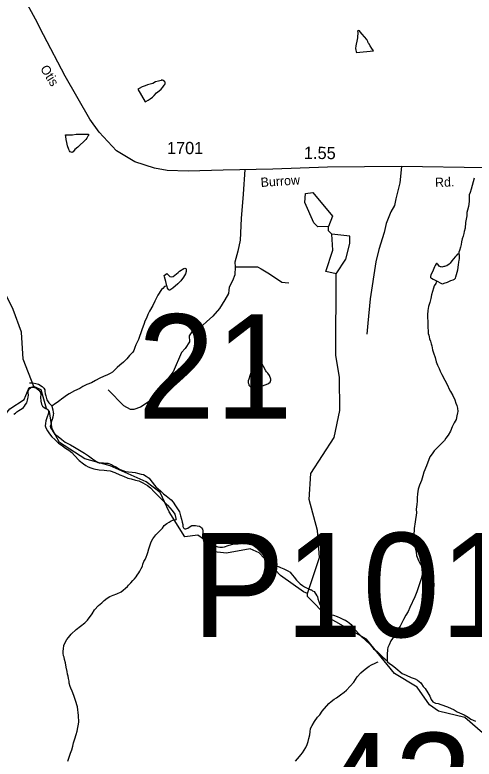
# Model space of a CAD drawing. Extents: x 2126262 to 2293712, y 749403 to 919119.
# Drawn here: x 2198447 to 2203142, y 834758 to 842370 of the extents above; entities that cross this region are included whole.
import ezdxf

# ---------------------------------------------------------------- set-up
doc = ezdxf.new("R2010")
doc.units = 0
for name, color, linetype in [('Exist Hydrographic Creek Single Shore', 7, 'Continuous'), ('Exist Hydrographic Misc Water Feature', 7, 'Continuous'), ('Exist Hydrographic Pond Under 1500 Sq Ft', 7, 'Continuous'), ('Exist Road Non-System Type 51', 7, 'Continuous'), ('Exist Road Secondary Mileage Hundredths English Label', 7, 'Continuous'), ('Exist Road Secondary Structure Pipe Number Label', 7, 'Continuous'), ('Exist Road Secondary Structure Standard Bridge Number Label', 7, 'Continuous'), ('Exist Road Secondary Type 51 Attributed', 7, 'Continuous'), ('Exist Road Secondary Type 51 Label', 7, 'Continuous'), ('Exist Road Secondary Type 51 Number Label', 7, 'Continuous')]:
    doc.layers.add(name, color=color, linetype=linetype)

msp = doc.modelspace()

# ---------------------------------------------------------------- linework, layer by layer
at = {"layer": 'Exist Hydrographic Creek Single Shore'}
for points in [[(2198062.5, 838005.9), (2198236.6, 838031.9), (2198319.4, 838099), (2198343.4, 838275.7), (2198393.4, 838340.2), (2198542.5, 838435.6), (2198591.5, 838559.3), (2198641.5, 838568)], [(2201438.4, 836453.4), (2201396.4, 836470.6), (2201162.4, 836636.2), (2200944.5, 836867.1), (2200852.4, 836908.3), (2200610.4, 836864.1), (2200452.6, 836880.5), (2200402.5, 836930.7), (2200376.5, 837006.8), (2200318.4, 837047.3), (2200185.6, 837030.4), (2200024.4, 837286.3), (2199931.5, 837485.1), (2199789.4, 837592.9), (2199421.5, 837758), (2199163.4, 837829), (2198903.4, 837995.1), (2198827.5, 838137.7), (2198801.5, 838312.1), (2198768.5, 838345.6), (2198716.4, 838533.7), (2198641.5, 838568)], [(2203707.6, 834838.4), (2203306.5, 834958.2), (2203046.5, 835183.4), (2202779.5, 835247.9), (2202687.4, 835312.2), (2202561.5, 835495.2), (2202327.6, 835634.6), (2202041.5, 835984.9), (2201648.4, 836206.3), (2201438.4, 836420.6), (2201438.4, 836453.4)]]:
    msp.add_lwpolyline(points, dxfattribs=at)
at = {"layer": 'Exist Hydrographic Misc Water Feature'}
for points in [[(2198641.5, 838568), (2198531.4, 838849.1), (2198512.6, 839125.1), (2198427.5, 839356.5), (2198284.5, 839641.6), (2198323.5, 839998.3), (2198222.4, 840190.7), (2198179.5, 840349), (2198294.4, 840550), (2198301.5, 840691), (2198209.5, 840807.6), (2197958.5, 840996.6), (2197840.4, 841120.4), (2197756.5, 841276.3), (2197730.5, 841427.8), (2197845.5, 841704.2), (2197819.5, 841852.4), (2197658.5, 842150.9), (2197598.4, 842368.7), (2197663.4, 842626.5)], [(2202060.5, 842082.9), (2202056.6, 842098.9), (2202044.3, 842116.8), (2202022.3, 842144.6), (2201998.1, 842172.4), (2201977.8, 842198.3), (2201971.9, 842206.2), (2201963.9, 842210.2), (2201953.8, 842208.1), (2201949.7, 842204.1), (2201951.8, 842192.1), (2201950.4, 842134.1), (2201944.6, 842100.1), (2201934.8, 842072.1), (2201932.7, 842052.1), (2201931.1, 842028), (2201933.1, 842008), (2201937.2, 841996.1), (2201941.3, 841984.1), (2202115, 842001.3), (2202097, 842025.2), (2202080.8, 842053), (2202066.6, 842076.9), (2202060.5, 842082.9)], [(2199702.6, 841610.8), (2199777.6, 841481.4), (2199785.6, 841485.4), (2199809.4, 841499.6), (2199831.4, 841511.7), (2199853.1, 841529.9), (2199871.1, 841546), (2199894.7, 841572.1), (2199920.6, 841592.3), (2199940.6, 841610.4), (2199958.3, 841632.5), (2199972.2, 841650.7), (2199980.2, 841658.7), (2199984.1, 841668.7), (2199984.1, 841680.7), (2199978, 841688.7), (2199963.8, 841700.6), (2199949.9, 841704.5), (2199941.9, 841700.4), (2199916, 841692.2), (2199884.1, 841684.1), (2199856.2, 841669.9), (2199802.2, 841655.4), (2199778.2, 841645.3), (2199748.5, 841635.1), (2199716.5, 841618.9), (2199702.6, 841610.8)], [(2198964, 841141.8), (2198978.1, 841141.9), (2199006, 841144.2), (2199036.2, 841144.4), (2199074.1, 841148.6), (2199142, 841151.1), (2199172.1, 841151.3), (2199190.2, 841151.4), (2199198.2, 841149.5), (2199200, 841143.5), (2199198.2, 841137.4), (2199194.1, 841129.4), (2199182.4, 841109.3), (2199170.3, 841097.3), (2199088.9, 841018.8), (2199061, 840994.6), (2199043.3, 840970.5), (2199031.2, 840964.3), (2199021.4, 840966.3), (2199011.4, 840970.2), (2199005.4, 840978.2), (2198999, 840992.2), (2198984.9, 841032), (2198978.5, 841066), (2198972.4, 841095.9), (2198968.3, 841127.9), (2198964, 841141.8)], [(2203143.8, 840698.8), (2203112.6, 840586.6), (2203100.9, 840554.5), (2203093.1, 840528.5), (2203091.5, 840460.6), (2203085.7, 840410.5), (2203074, 840374.4), (2203068.3, 840348.4), (2203068.5, 840314.4), (2203060.7, 840282.4), (2203053.1, 840246.3), (2203049.2, 840190.4), (2203041.6, 840156.3), (2203037.8, 840134.3), (2203029.8, 840108.2), (2203020.1, 840080.2), (2203014.4, 840050.1), (2203008.6, 840022.1), (2203002.9, 839994.1), (2202993.1, 839960), (2202987.1, 839944), (2202985.1, 839932), (2202983.4, 839924)], [(2201687.4, 840128.9), (2201654.6, 840162.3), (2201654.6, 840205)], [(2202983.4, 839924), (2202975.4, 839921.9), (2202971.3, 839921.8), (2202969.3, 839917.8), (2202957.4, 839905.8), (2202949.4, 839895.7), (2202931.5, 839873.6), (2202915.5, 839855.6), (2202895.9, 839829.4), (2202887.9, 839821.4), (2202862, 839805.2), (2202850.1, 839801.1), (2202840.1, 839797.1), (2202834.1, 839795), (2202822, 839792.9), (2202812, 839790.8), (2202806, 839792.8), (2202800.1, 839792.7), (2202792.1, 839796.7), (2202786.2, 839800.6), (2202778.2, 839810.6), (2202772, 839820.5), (2202766.1, 839824.5), (2202763.8, 839828.5), (2202757.9, 839826.4), (2202754.2, 839824.4), (2202744.1, 839808.3), (2202738.2, 839794.3), (2202716.6, 839742.2), (2202698.8, 839710), (2202694.9, 839694), (2202695.1, 839684), (2202699, 839680.1), (2202707, 839676.1), (2202725, 839666.3), (2202759.1, 839650.4)], [(2202759.1, 839650.4), (2202809.3, 839622.9), (2202821.2, 839618.9), (2202835.4, 839625), (2202869.4, 839635.3), (2202905.1, 839653.5), (2202927, 839659.7), (2202941, 839667.7), (2202950.8, 839677.8), (2202954.9, 839689.9), (2202974.4, 839762), (2202984, 839814), (2202985.9, 839842), (2202989.6, 839862.1), (2202991.6, 839876.1), (2202993.3, 839906), (2202991.4, 839914), (2202991.4, 839918), (2202987.3, 839922), (2202983.4, 839924)], [(2200000.3, 839599.4), (2199990.1, 839643.4), (2199975.9, 839691.3), (2199973.9, 839703.3), (2200001.5, 839725.4), (2200007.5, 839717.5), (2200019.6, 839705.6), (2200031.9, 839695.7), (2200035.8, 839693.7), (2200047.9, 839691.8), (2200063.9, 839693.9), (2200081.5, 839708), (2200099.6, 839720.2), (2200117.4, 839736.3), (2200131.3, 839748.3), (2200175, 839774.7), (2200185.1, 839778.7), (2200193.1, 839774.8), (2200197.2, 839768.8), (2200199.2, 839758.8), (2200197.4, 839746.8), (2200189.6, 839720.8), (2200171.7, 839688.6), (2200142, 839650.4), (2200114.3, 839620.3), (2200084.4, 839596.1), (2200064.5, 839578), (2200048.5, 839565.8), (2200038.7, 839559.8), (2200030.7, 839555.7), (2200022.9, 839555.7), (2200014.7, 839565.6), (2200008.5, 839575.5), (2200004.4, 839593.5), (2200000.3, 839599.4)], [(2201438.4, 836453.4), (2201560.5, 836821.5), (2201542.4, 837097.5), (2201456.5, 837414.2), (2201471.5, 837679.5), (2201710.5, 838048.6), (2201767.6, 838323), (2201764.5, 838664.2), (2201729.4, 838888), (2201732.5, 839721.1)], [(2202759.1, 839650.4), (2202751.3, 839622.5), (2202735.5, 839598.4), (2202725.7, 839576.3), (2202717.9, 839540.2), (2202706, 839508.1), (2202700.2, 839470.2), (2202688.8, 839430.1), (2202677.1, 839386), (2202669.3, 839345.9), (2202665.6, 839304), (2202668.2, 839208), (2202668.7, 839172), (2202670.9, 839140), (2202672.8, 839112.1), (2202679.1, 839094.1), (2202681.2, 839078.1), (2202687.3, 839056.2), (2202697.4, 839034.3), (2202703.5, 839006.3), (2202709.9, 838984.3), (2202718.1, 838944.5), (2202728.3, 838914.5), (2202742.5, 838866.6), (2202754.8, 838822.7), (2202767.1, 838788.8), (2202783.3, 838755), (2202795.6, 838727), (2202813.8, 838691.2), (2202842.1, 838635.4), (2202870.6, 838583.6), (2202888.9, 838541.7), (2202900.8, 838519.8), (2202925, 838478), (2202943.6, 838434.1), (2202955.7, 838400.3), (2202965.8, 838376.4), (2202972.1, 838348.4), (2202974.4, 838314.4), (2202972.3, 838298.4), (2202966.6, 838270.3), (2202958.8, 838230.4), (2202939.1, 838198.2), (2202917.4, 838156.1), (2202901.8, 838113.9), (2202878, 838071.9), (2202854.2, 838039.7), (2202838.2, 838017.6), (2202790.9, 837969.3), (2202762.8, 837941.1), (2202735.1, 837912.9), (2202713.4, 837880.7), (2202689.6, 837848.6), (2202654.3, 837758.4), (2202628.7, 837694.2), (2202617, 837656.2), (2202603.2, 837608.1), (2202583.6, 837559.9), (2202571.9, 837517.9), (2202562.2, 837471.8), (2202560.6, 837429.8), (2202558.8, 837397.8), (2202555.1, 837361.8), (2202551.4, 837315.8), (2202551.6, 837277.8), (2202538.2, 837185.8), (2202528.8, 837115.7), (2202527.4, 837043.7), (2202529.6, 837001.7), (2202531.9, 836961.8), (2202538, 836919.8), (2202548.3, 836875.9), (2202554.6, 836842), (2202566.7, 836806.1), (2202577, 836784.1), (2202587, 836762.2), (2202599.4, 836742.3), (2202605.3, 836728.4), (2202613.5, 836702.5), (2202615.8, 836670.4), (2202611.9, 836646.4), (2202600.4, 836602.4), (2202572.9, 836520.2), (2202557.1, 836470.1), (2202535.6, 836418), (2202486.4, 836307.7), (2202468.5, 836269.6), (2202444.7, 836229.5), (2202419.1, 836187.3), (2202385.5, 836119), (2202359.9, 836080.9), (2202344.1, 836050.8), (2202324.4, 836016.6), (2202306.5, 835992.6), (2202290.7, 835966.4), (2202275.2, 835928.3), (2202259.2, 835900.3), (2202257.3, 835878.3), (2202253.6, 835828.2), (2202251.8, 835796.2)], [(2200000.3, 839599.4), (2199976.5, 839591.3), (2199958.5, 839573.2), (2199946.6, 839561.1), (2199909.1, 839504.9), (2199891.2, 839468.8), (2199877.5, 839442.7), (2199857.8, 839398.6), (2199824.4, 839340.3), (2199804.5, 839306.2), (2199790.8, 839268.1), (2199775.2, 839238), (2199769, 839214), (2199743.6, 839149.8), (2199733.7, 839119.8), (2199722.1, 839079.7), (2199712.2, 839049.6), (2199698.5, 839023.6), (2199684.5, 838995.5), (2199672.8, 838967.4), (2199661.2, 838937.3), (2199651.1, 838921.2), (2199617.5, 838885.1), (2199589.6, 838852.9), (2199555.8, 838818.6), (2199518, 838788.4), (2199492.4, 838762.3), (2199444.6, 838715.9), (2199420.8, 838703.8), (2199394.8, 838689.6), (2199351.1, 838671.3), (2199315, 838653.1), (2199269.3, 838630.7), (2199229.5, 838608.4), (2199181.5, 838588.1), (2199141.8, 838567.9), (2199109.8, 838549.7), (2199056.1, 838523.3), (2199002.3, 838492.9), (2198984.3, 838482.8), (2198922.8, 838440.4), (2198904.7, 838426.3), (2198879.1, 838404.1), (2198851, 838387.9), (2198833.4, 838373.8), (2198823.3, 838367.7)], [(2201012, 838728.7), (2200987.8, 838772.6), (2200975.5, 838796.5), (2200965.5, 838812.4), (2200949.3, 838826.2), (2200937.4, 838826.2), (2200929.6, 838824.1), (2200917.5, 838816.1), (2200903.6, 838797.9), (2200889.8, 838775.9), (2200878.1, 838747.8), (2200860.3, 838709.7), (2200848.6, 838677.6), (2200838.8, 838645.6), (2200832.8, 838627.5), (2200830.8, 838615.5), (2200831, 838605.5), (2200837.1, 838593.6), (2200839, 838583.6), (2200847, 838575.6), (2200853.3, 838567.7), (2200865.2, 838563.8), (2200877.3, 838561.8), (2200905.4, 838564.1), (2200941.1, 838570.3), (2200977, 838576.5), (2201033.2, 838594.9), (2201044.9, 838603), (2201056.7, 838615.1), (2201064.7, 838633.1), (2201064.5, 838643.1), (2201050.4, 838681), (2201034.4, 838704.9), (2201020, 838720.7), (2201012, 838728.7)], [(2198436, 838287.1), (2198451.8, 838297.2), (2198467.8, 838309.3), (2198487.6, 838323.5), (2198519.6, 838345.6), (2198533.6, 838355.8), (2198545.3, 838369.8), (2198555.3, 838383.9), (2198567, 838401.9), (2198576.8, 838430), (2198578.9, 838446), (2198582.8, 838460.1), (2198584.6, 838480.1), (2198582.4, 838504.1), (2198582.4, 838516), (2198586.3, 838530), (2198592, 838546), (2198606.2, 838556.2), (2198618.1, 838562.2), (2198638.2, 838562.4), (2198656, 838554.5), (2198672, 838548.6), (2198690, 838530.8), (2198702.3, 838516.9), (2198708.3, 838506.9), (2198712.6, 838484.9), (2198708.5, 838458.9), (2198710.7, 838421), (2198719.2, 838389), (2198729.4, 838369.1), (2198745.4, 838355.2), (2198763.6, 838343.3), (2198783.5, 838333.5), (2198789.5, 838321.5), (2198789.9, 838303.5), (2198785.8, 838287.5), (2198778, 838257.4), (2198764.3, 838219.4), (2198758.5, 838189.4), (2198756.5, 838165.4), (2198762.8, 838147.4), (2198781.1, 838117.5), (2198801.4, 838083.7), (2198825.4, 838053.9), (2198853.7, 838026.1), (2198893.9, 837990.3), (2198934, 837962.6), (2198964, 837938.9), (2198998.2, 837917), (2199028.6, 837893.3), (2199056.7, 837863.5), (2199105.1, 837811.8), (2199147.3, 837778.2), (2199173.3, 837760.4), (2199195.3, 837748.5), (2199223.6, 837736.7), (2199253.5, 837728.9), (2199307.7, 837717.3), (2199359.5, 837713.6), (2199387.6, 837711.8), (2199421.7, 837708), (2199467.8, 837690.4), (2199519.9, 837666.7), (2199556.2, 837651), (2199600.1, 837633.3), (2199636.1, 837623.6), (2199680.2, 837611.9), (2199714.3, 837604.1), (2199754.3, 837584.4), (2199802.6, 837556.8), (2199832.8, 837533), (2199871.1, 837493.3), (2199965.7, 837396), (2200007.9, 837354.2), (2200056.3, 837302.6)], [(2198595.5, 838608.1), (2198629.5, 838608.3), (2198661.7, 838600.6), (2198687.8, 838592.7), (2198725.9, 838571), (2198742.1, 838551.1), (2198752.2, 838535.2), (2198754.4, 838521.2), (2198756.3, 838495.2), (2198762.6, 838473.3), (2198772.9, 838433.4), (2198795, 838403.6), (2198819.4, 838373.7), (2198823.3, 838367.7)], [(2198823.3, 838367.7), (2198835.6, 838331.8), (2198837.9, 838303.9), (2198839.7, 838293.9), (2198837.9, 838279.9), (2198834, 838255.9), (2198826.4, 838231.8), (2198818.4, 838205.8), (2198812.7, 838177.8), (2198808.8, 838161.7), (2198810.8, 838147.7), (2198822.9, 838129.8), (2198837.1, 838105.9), (2198851.4, 838086), (2198865.4, 838076.1), (2198889.3, 838056.3), (2198927.5, 838028.5), (2198961.7, 838000.8), (2199015.9, 837973.2), (2199056.1, 837947.5), (2199106.3, 837919.8), (2199158.6, 837886.2), (2199200.6, 837858.5), (2199238.8, 837830.8), (2199281, 837801), (2199299, 837791.2), (2199315, 837785.3), (2199323, 837787.3), (2199351.1, 837787.6), (2199371, 837783.7), (2199397.1, 837783.9), (2199433.1, 837772.1), (2199453.2, 837758.2), (2199479.3, 837746.4), (2199517.6, 837724.8), (2199549.6, 837710.9), (2199577.5, 837701.2), (2199607.6, 837697.4), (2199645.6, 837693.6), (2199675.5, 837689.8), (2199701.8, 837684), (2199737.8, 837672.3), (2199761.8, 837668.4), (2199789.7, 837652.6), (2199818, 837630.8), (2199838.1, 837609), (2199888.6, 837543.4), (2199910.9, 837523.5), (2199936.8, 837501.7), (2199967.1, 837471.9), (2199993.3, 837450.1), (2200011.4, 837436.2), (2200043.6, 837410.4), (2200065.5, 837386.6), (2200089.9, 837348.8), (2200110, 837319), (2200128.3, 837287.1), (2200140.6, 837247.2), (2200150.8, 837211.3), (2200157, 837181.3), (2200163.1, 837159.4), (2200165.4, 837137.4), (2200171.3, 837125.4), (2200177.5, 837115.5), (2200185.5, 837113.5), (2200195.5, 837113.6), (2200213.4, 837121.7), (2200237.4, 837137.9), (2200255.4, 837146), (2200271.4, 837148.1), (2200293.3, 837148.3), (2200311.4, 837144.4), (2200333.3, 837140.6), (2200343.4, 837134.6), (2200355.3, 837122.7), (2200363.7, 837110.7), (2200367.6, 837092.8), (2200366.1, 837034.8), (2200368, 837016.8), (2200372.3, 837000.9), (2200374.3, 836988.9), (2200380.3, 836974.9), (2200388.3, 836965), (2200396.5, 836957), (2200408.6, 836947.1), (2200412.7, 836943.2), (2200416.6, 836941.2), (2200422.5, 836939.3), (2200446.5, 836937.4), (2200460.7, 836939.5), (2200478.5, 836939.6), (2200502.5, 836935.8), (2200520.5, 836929.9), (2200542.5, 836926.1), (2200568.5, 836926.2), (2200588.6, 836928.4), (2200626.5, 836942.6), (2200684.4, 836959), (2200728.3, 836961.3), (2200762.3, 836963.5)], [(2200056.3, 837302.6), (2200080.5, 837262.7), (2200092.8, 837218.9), (2200094.8, 837208.9)], [(2198986.3, 834736), (2199000.1, 834778.1), (2199013.6, 834820.1), (2199027.5, 834854.2), (2199039, 834892.3), (2199047, 834924.4), (2199058.5, 834964.4), (2199074.3, 835008.5), (2199084.1, 835044.6), (2199101.6, 835134.6), (2199097.1, 835204.6), (2199086.4, 835292.5), (2199066.1, 835358.4), (2199047.6, 835408.2), (2199033.3, 835452.1), (2199017.1, 835484), (2199013, 835502), (2199002.7, 835535.8), (2199000.5, 835553.9), (2198996.4, 835581.8), (2198992.3, 835605.8), (2198986.1, 835627.7), (2198981.8, 835655.7), (2198971.6, 835697.6), (2198965.4, 835741.5), (2198955.2, 835777.5), (2198948.8, 835801.4), (2198944.9, 835815.4), (2198940.6, 835841.4), (2198940.6, 835863.3), (2198944.3, 835887.3), (2198948, 835919.4), (2198959.9, 835951.4), (2198977.5, 835981.6), (2198993.5, 836001.6), (2199023.2, 836035.8), (2199073.1, 836084.2), (2199162.7, 836152.8), (2199190.4, 836181), (2199235.9, 836245.3), (2199261.5, 836283.4), (2199303.1, 836327.7), (2199337.2, 836357.9), (2199358.9, 836380), (2199388.6, 836404.2), (2199416.5, 836422.4), (2199452.4, 836434.7), (2199488.3, 836448.9), (2199532, 836469.2), (2199597.8, 836523.7), (2199609.5, 836535.8), (2199631.6, 836559.9), (2199653.4, 836584), (2199671, 836602.2), (2199687, 836622.2), (2199696.8, 836640.3), (2199712.8, 836664.4), (2199724.5, 836680.5), (2199738.3, 836708.6), (2199750.4, 836732.7), (2199756.1, 836750.7), (2199765.7, 836778.7), (2199777.8, 836798.8), (2199789.5, 836824.9), (2199799.4, 836850.9), (2199807.4, 836873), (2199815.2, 836909.1), (2199828.9, 836951.1), (2199838.5, 836979.2), (2199856.4, 837011.3), (2199886.1, 837051.5), (2199911.7, 837077.7), (2199955.6, 837120), (2199973.2, 837148), (2199999.1, 837168.2), (2200023.1, 837182.4), (2200045, 837196.5), (2200060.8, 837200.6), (2200072.9, 837204.7), (2200084.8, 837204.8), (2200094.8, 837208.9)], [(2200762.3, 836963.5), (2200788.3, 836967.8), (2200810.3, 836965.9), (2200834.3, 836962.1), (2200856.4, 836960.2), (2200878.3, 836950.4), (2200900.5, 836932.5), (2200932.9, 836902.8), (2200964.9, 836871), (2200993, 836839.2), (2201021.3, 836805.4), (2201043.6, 836781.6), (2201079.5, 836759.8), (2201097.5, 836751.9), (2201123.8, 836736.1), (2201163.8, 836716.4), (2201198, 836702.7), (2201236.2, 836682.9), (2201260.4, 836669.1), (2201268.4, 836661.1), (2201302.6, 836619.4), (2201324.7, 836589.6), (2201348.7, 836565.7), (2201365.1, 836549.9), (2201387.1, 836534), (2201407.2, 836520.2), (2201443.3, 836504.4), (2201473.4, 836490.6), (2201479.4, 836488.7)], [(2201479.4, 836488.7), (2201491.2, 836480.8), (2201507.7, 836470.9), (2201535.7, 836429.1), (2201539.8, 836421.1), (2201544.2, 836399.1), (2201556, 836369.3), (2201560.4, 836351.3), (2201572.7, 836327.4), (2201582.5, 836303.4), (2201594.8, 836289.5), (2201612.8, 836267.7), (2201628.8, 836257.8), (2201645, 836251.9), (2201685, 836234.2), (2201705.1, 836230.3), (2201741, 836216.5), (2201773.4, 836204.8), (2201815.2, 836183.1), (2201821.4, 836183.1), (2201831.2, 836177.2), (2201847.6, 836167.3), (2201865.7, 836153.4), (2201883.5, 836133.6), (2201901.8, 836109.7), (2201913.9, 836095.8), (2201930.1, 836077.9), (2201962.3, 836040.1), (2201988.5, 836016.3), (2202012.5, 835994.5), (2202036.9, 835966.7), (2202071.1, 835937), (2202095.1, 835911.1), (2202113.4, 835887.2), (2202149.7, 835857.5), (2202179.6, 835831.7), (2202205.9, 835803.9), (2202232.1, 835780), (2202252, 835762.3)], [(2201315.5, 834738.1), (2201335.4, 834760.2), (2201355.1, 834784.4), (2201371.1, 834800.5), (2201388.9, 834822.5), (2201420.5, 834876.8), (2201436.3, 834906.9), (2201446.1, 834938.9), (2201453.9, 834969), (2201463.6, 835005), (2201467.3, 835037), (2201469.1, 835071.1), (2201484.9, 835103.2), (2201508.7, 835143.3), (2201542.3, 835187.5), (2201564, 835211.7), (2201589.9, 835247.8), (2201657.3, 835328.3), (2201681.1, 835348.4), (2201711.1, 835370.6), (2201734.9, 835384.8), (2201776.5, 835415), (2201814.6, 835443.3), (2201836.4, 835463.4), (2201876.1, 835503.7), (2201911.8, 835543.9), (2201947.3, 835600.2), (2201983.2, 835640.5), (2202012.9, 835664.6), (2202042.8, 835688.8), (2202068.7, 835709), (2202094.5, 835723.2), (2202130.4, 835739.4), (2202152.3, 835749.5), (2202162.4, 835753.6)], [(2202251.8, 835796.2), (2202252, 835762.3)], [(2202252, 835762.3), (2202258.1, 835754.3), (2202278.2, 835736.4), (2202304.3, 835718.6), (2202340.6, 835686.9), (2202407, 835635.4), (2202449, 835617.6), (2202499.3, 835594), (2202539.3, 835578.3), (2202563.3, 835566.4), (2202597.5, 835538.7), (2202605.5, 835528.7), (2202619.9, 835500.9), (2202640.2, 835479), (2202670.3, 835437.2), (2202688.5, 835403.4), (2202704.7, 835369.5), (2202718.9, 835345.6), (2202728.7, 835339.7), (2202748.8, 835331.8), (2202775.1, 835326), (2202803.2, 835318.2), (2202821, 835308.3), (2202849.1, 835300.5), (2202869, 835292.6), (2202939.3, 835261.1), (2202969.7, 835243.4), (2203039.6, 835209.9), (2203081.8, 835188.1), (2203110.1, 835168.4), (2203156.1, 835146.7)]]:
    msp.add_lwpolyline(points, dxfattribs=at)
at = {"layer": 'Exist Hydrographic Pond Under 1500 Sq Ft'}
for points in [[(2201654.6, 840205), (2201545.5, 840203.9), (2201504.5, 840244.2), (2201410.5, 840452.8), (2201418.5, 840544.5), (2201493.4, 840552.8), (2201695.4, 840312.4), (2201654.6, 840205)], [(2201732.5, 839721.1), (2201624.4, 839746.4), (2201697.4, 839964.6), (2201687.4, 840128.9)], [(2201871.5, 840033.2), (2201871.5, 840105.4), (2201687.4, 840128.9)], [(2201732.5, 839721.1), (2201831.5, 839873.3), (2201871.5, 840033.2)]]:
    msp.add_lwpolyline(points, dxfattribs=at)
at = {"layer": 'Exist Road Non-System Type 51'}
for points in [[(2200796.7, 840788.1), (2200781.4, 840538.1), (2200759, 840286.8), (2200750.5, 840065.4), (2200725.4, 839953.7), (2200694.7, 839842), (2200697.5, 839791.7)], [(2202398.3, 840820.2), (2202382.9, 840651.2), (2202343.2, 840487.2), (2202329.2, 840421.5), (2202290.1, 840354.5), (2202243.4, 840237.9), (2202222.5, 840144.4), (2202169.5, 839971.2), (2202136, 839845.6), (2202078.1, 839465.1), (2202057.2, 839216.5), (2202043.9, 839105.5)], [(2200697.5, 839791.7), (2200695.4, 839710), (2200670.3, 839651.4), (2200636.8, 839585.8), (2200634, 839553.7), (2200631.3, 839521.5), (2200595, 839454.5), (2200539.9, 839367.2), (2200471.5, 839289.1), (2200405.9, 839231.8), (2200366.9, 839196.9), (2200309.7, 839166.2), (2200256.7, 839129.9), (2200230.2, 839088), (2200231.6, 839026.5), (2200187.6, 838957.4), (2200149.9, 838918.3), (2200063.4, 838718.7), (2199969.3, 838595.1), (2199818.6, 838416.4), (2199732.1, 838357.7), (2199662.3, 838332.6), (2199628.9, 838332.6), (2199560.5, 838371.7), (2199400.1, 838535)], [(2200697.5, 839791.7), (2200926.3, 839791.7), (2200965.4, 839772.2), (2201049.1, 839721.9), (2201177.4, 839638.1), (2201210.9, 839632.5), (2201247.2, 839629.8)]]:
    msp.add_lwpolyline(points, dxfattribs=at)
at = {"layer": 'Exist Road Secondary Type 51 Attributed'}
msp.add_lwpolyline([(2203255.5, 840805.5), (2202398.3, 840820.2), (2201644.2, 840812.5), (2201085.5, 840790.9), (2200577.7, 840782.5), (2200219.9, 840770.6), (2200003.6, 840777.6), (2199872.5, 840801.3), (2199673.7, 840867.7), (2199484, 840979.4), (2199308.9, 841171.3), (2199214, 841304), (2198960.8, 841744.5), (2198739.3, 842166.5), (2198658.4, 842325.7), (2198537.7, 842548.4)], dxfattribs=at)

# ---------------------------------------------------------------- texts
at = {"layer": 'Exist Road Secondary Mileage Hundredths English Label'}
msp.add_text('1.55', height=125, rotation=359.38731, dxfattribs=at).set_placement((2201401.4, 840897.7))
at = {"layer": 'Exist Road Secondary Structure Pipe Number Label'}
msp.add_text('P101', height=1066.27, dxfattribs=at).set_placement((2200256.3, 836006.3))
at = {"layer": 'Exist Road Secondary Structure Standard Bridge Number Label'}
for s, p in [('21', (2199701.3, 838241.4)), ('43', (2201540.2, 833960.2))]:
    msp.add_text(s, height=1066.27, dxfattribs=at).set_placement(p)
at = {"layer": 'Exist Road Secondary Type 51 Label'}
for s, rotation, p in [('Otis', 302.02525, (2198701.6, 841820.9)), ('Burrow', 3.84431, (2200962.3, 840609.7)), ('Rd.', 2.44536, (2202744.5, 840608))]:
    msp.add_text(s, height=95, rotation=rotation, dxfattribs=at).set_placement(p)
at = {"layer": 'Exist Road Secondary Type 51 Number Label'}
msp.add_text('1701', height=125, dxfattribs=at).set_placement((2200001.2, 840946.2))

doc.saveas('drawing.dxf')
